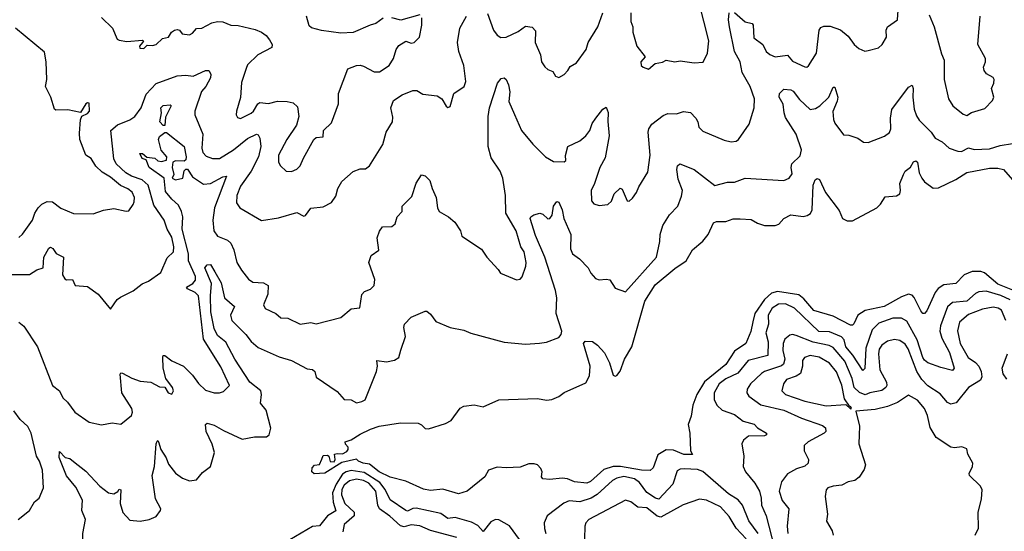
# Model space of a CAD drawing. Extents: x 1690054 to 1842981, y 782881 to 914114.
# Tile 260 of 656: x 1722259 to 1727859, y 878667 to 881575. Entities that reach past the tile are written whole.
import ezdxf

# ---------------------------------------------------------------- set-up
doc = ezdxf.new("R2010")
doc.units = 0

msp = doc.modelspace()

# ---------------------------------------------------------------- linework, layer by layer
at = {"layer": '0CON10XD'}
for points in [[(1726325, 881616.2), (1726385, 881563.5), (1726425, 881554.4), (1726430.3, 881545), (1726435, 881472.5), (1726485.6, 881435), (1726505.5, 881395), (1726525, 881378.2), (1726555, 881363.8), (1726625, 881374), (1726655, 881338.6), (1726725, 881307.5), (1726735, 881306), (1726745, 881313.3), (1726790, 881385), (1726805.5, 881515), (1726815, 881531.1), (1726831.7, 881538.3), (1726867.9, 881537.9), (1726927.1, 881517.1), (1726971.4, 881481.4), (1727005, 881433.3), (1727030.8, 881410.8), (1727065, 881397.1), (1727085, 881399.2), (1727143.9, 881416.1), (1727165, 881433.3), (1727188.8, 881475), (1727186.2, 881515), (1727193.8, 881535), (1727252, 881575), (1727261.4, 881715)], [(1725734.5, 881614.5), (1725735.4, 881565.4), (1725745.6, 881535), (1725745.6, 881505), (1725770, 881425), (1725816.7, 881365), (1725790.9, 881335), (1725793.2, 881315), (1725804.4, 881305), (1725835, 881294.3), (1725873.1, 881326.9), (1725915, 881334.3), (1725935, 881346), (1725985, 881336), (1726015, 881341.4), (1726095, 881330), (1726146.1, 881333.9), (1726171.4, 881385), (1726179.4, 881455), (1726121.7, 881678.3)], [(1722215, 880127.5), (1722315, 880127.3), (1722356.8, 880153.2), (1722393.3, 880165), (1722396.9, 880225), (1722425, 880275.8), (1722435, 880281.4), (1722447.1, 880275), (1722466.5, 880246.5), (1722509.2, 880225), (1722502, 880125), (1722515, 880102.5), (1722525, 880096.7), (1722558.8, 880098.8), (1722575, 880063.8), (1722645, 880058.9), (1722705, 880015.7), (1722775, 879930), (1722814.2, 879985), (1722832, 879998), (1722905, 880034.4), (1722955, 880072.9), (1722990.9, 880089.1), (1723062, 880138), (1723098, 880222), (1723133.5, 880256.5), (1723135.2, 880285), (1723125, 880338.1), (1723098.4, 880385), (1723081.4, 880435), (1723021.2, 880521.2), (1722990.7, 880635), (1722955.8, 880665.8), (1722895, 880685.9), (1722862, 880705), (1722808.8, 880755), (1722793.7, 880785), (1722777.5, 880945), (1722815, 880977.9), (1722885, 881005.5), (1722914.7, 881025.3), (1722949.6, 881075), (1722978, 881152), (1723035, 881211.8), (1723155, 881255.5), (1723205, 881259.3), (1723245, 881253.8), (1723315, 881287.3), (1723335, 881285.6), (1723346.7, 881265), (1723344.5, 881245), (1723317.7, 881195), (1723293.8, 881166.2), (1723254.6, 881055), (1723255, 881033.8), (1723300, 880925), (1723294.3, 880845), (1723299.9, 880819.9), (1723318.9, 880798.9), (1723355.3, 880785.3), (1723395, 880786.6), (1723475, 880835.3), (1723555, 880899.4), (1723605.3, 880925.3), (1723615, 880920.9), (1723625, 880901.9), (1723630.2, 880855), (1723617.8, 880795), (1723576.1, 880713.9), (1723515, 880628.5), (1723494.6, 880575), (1723492.5, 880535), (1723511.1, 880505), (1723635, 880434.4), (1723732, 880448), (1723835, 880478.9), (1723875, 880459.2), (1723885, 880462), (1723915, 880504), (1723985, 880512), (1724033, 880537), (1724058, 880572), (1724068.6, 880615), (1724092, 880655), (1724155, 880712), (1724195, 880727.5), (1724225, 880728), (1724248.8, 880745), (1724324.3, 880865), (1724342.9, 880935), (1724380, 880995), (1724381.7, 881021.7), (1724370.8, 881075), (1724384.2, 881115), (1724435, 881148.9), (1724495, 881172.5), (1724517.5, 881172.5), (1724551.2, 881151.2), (1724633.3, 881143.3), (1724660, 881125), (1724685, 881083.8), (1724695, 881076.7), (1724707.3, 881082.7), (1724727.5, 881155), (1724787.5, 881195), (1724795.8, 881224.2), (1724785.4, 881315), (1724757.2, 881395), (1724750, 881445), (1724763, 881527), (1724800, 881595)], [(1722725, 881587.5), (1722786.8, 881526.8), (1722813.8, 881465), (1722825, 881458), (1722867.9, 881452.1), (1722958, 881458), (1722962.5, 881455), (1722957.5, 881445), (1722940, 881425), (1722943, 881413), (1722965, 881412), (1722985, 881430), (1723015, 881428.6), (1723036, 881435), (1723072.3, 881467.7), (1723106.2, 881475), (1723122.5, 881505), (1723140, 881515), (1723155, 881520), (1723167.5, 881515), (1723182.5, 881495), (1723225, 881489.4), (1723241.7, 881498.3), (1723265, 881526), (1723295, 881526.2), (1723352.4, 881557.6), (1723385, 881565.6), (1723415, 881563.6), (1723460, 881545), (1723501.7, 881541.7), (1723599.1, 881519.1), (1723634.7, 881504.7), (1723661.4, 881485), (1723680.2, 881460.2), (1723694.3, 881435), (1723693, 881417), (1723614.2, 881375), (1723555, 881318.8), (1723548, 881298), (1723521.3, 881218.7), (1723515, 881132.5), (1723492.2, 881055), (1723491.1, 881035), (1723498.6, 881018.6), (1723515, 881014.4), (1723575, 881043.1), (1723588.9, 881055), (1723612.8, 881097.2), (1723625.5, 881104.5), (1723675, 881098.8), (1723725, 881111.3), (1723780.9, 881110.9), (1723815, 881103.3), (1723839.2, 881079.2), (1723846.4, 881025), (1723833.3, 880975), (1723778.9, 880895), (1723731.8, 880805), (1723731.9, 880765), (1723742.5, 880745), (1723775, 880713.8), (1723805, 880712.5)], [(1723243.5, 880076.5), (1723258.4, 880095), (1723258.4, 880115), (1723218.8, 880205), (1723219.5, 880245), (1723184.1, 880385), (1723187, 880455), (1723179.5, 880485), (1723161.8, 880521.8), (1723124.3, 880554.3), (1723088.9, 880598.9), (1723081.2, 880675), (1722995.8, 880735), (1722978.8, 880778.8), (1722955, 880786.7), (1722942.5, 880815), (1722956.7, 880815), (1722983, 880793), (1723027.7, 880787.7), (1723045, 880773.3), (1723065, 880768.8), (1723093.3, 880776.7), (1723096.7, 880795), (1723063.3, 880833.3), (1723048, 880895), (1723055, 880911.2), (1723085, 880933.8), (1723095, 880934), (1723194.2, 880855), (1723206.8, 880795), (1723205, 880778.8), (1723195, 880771.2), (1723145, 880772.5), (1723130, 880765), (1723126.7, 880735), (1723136.1, 880696.1), (1723126.2, 880675), (1723145, 880664), (1723186.5, 880673.5), (1723194.3, 880715.7), (1723204.2, 880725.8), (1723213.9, 880726.1), (1723242.1, 880682.1), (1723305, 880640.3), (1723345, 880643.7), (1723415, 880681.1), (1723436, 880685), (1723366.8, 880505), (1723357.8, 880435), (1723364.1, 880374.1), (1723385, 880344.4), (1723441.5, 880321.5), (1723459.4, 880305), (1723476.8, 880266.8), (1723494.7, 880194.7), (1723520.8, 880150.8), (1723561.2, 880101.2), (1723585, 880083.8), (1723645, 880080), (1723672, 880065), (1723670.6, 880015), (1723645.7, 879955), (1723655, 879932.9), (1723715.4, 879905.4), (1723745, 879881.4), (1723785, 879878), (1723855, 879844.4), (1723915, 879853.3), (1723945, 879847.1), (1724085, 879883.3), (1724145, 879932), (1724193, 879937), (1724205, 880013.3), (1724220.3, 880029.7), (1724255, 880043.8), (1724274.3, 880065), (1724278.7, 880098.7), (1724245.7, 880195), (1724258, 880235), (1724300.8, 880265), (1724293.1, 880335), (1724306.1, 880373.9), (1724322.3, 880397.7), (1724375, 880399.4), (1724394.4, 880415), (1724405.5, 880454.5), (1724434, 880485), (1724434.4, 880515), (1724489.5, 880570.5), (1724514.6, 880645.4), (1724545, 880693.3), (1724565, 880688), (1724591.3, 880661.3), (1724604.6, 880615), (1724627.9, 880565), (1724635.7, 880505), (1724645.5, 880485.5), (1724697.5, 880455), (1724733.3, 880425), (1724766.7, 880375), (1724773.3, 880345), (1724885, 880270.8), (1724915.4, 880225.4), (1724981.2, 880155), (1724993.6, 880133.6), (1725085, 880096.2), (1725105, 880101.2), (1725116.7, 880113.3), (1725137.1, 880175), (1725140, 880195), (1725127.8, 880255), (1725109.6, 880285), (1725082.2, 880375), (1725023.1, 880475), (1725022.3, 880575), (1725007.9, 880675), (1724991.2, 880715), (1724940.6, 880790.6), (1724924.3, 880855), (1724923, 881025), (1724931.9, 881075), (1724976.2, 881213.8), (1724998.3, 881241.7), (1725015, 881243.8), (1725025, 881236), (1725040, 881205), (1725046.4, 881165), (1725040.8, 881110.8), (1725074.1, 881035.9), (1725112.5, 880945), (1725176.8, 880866.8), (1725250, 880795), (1725295, 880770), (1725355, 880767.5), (1725366.2, 880775), (1725363, 880803), (1725376.7, 880855), (1725445, 880885.7), (1725479.2, 880915), (1725501.9, 880945), (1725514.4, 880985), (1725535, 881016), (1725575, 881066.7), (1725595, 881077.5), (1725606.8, 881046.8), (1725603.2, 880996.8), (1725612.2, 880915), (1725589.4, 880790.6), (1725558.7, 880735), (1725528.9, 880645), (1725508.9, 880605), (1725511.1, 880545), (1725525, 880529.4), (1725555, 880518.1), (1725605, 880524.2), (1725625, 880543.8), (1725640.8, 880585), (1725675, 880616.7), (1725685, 880612.5), (1725713.8, 880545), (1725725, 880544), (1725745, 880561.2), (1725766.8, 880593.2), (1725780, 880625), (1725831.7, 880708.3), (1725844.5, 880805.5), (1725833.5, 880935), (1725836.6, 880955), (1725855, 880981.5), (1725919.4, 881030.6), (1725945, 881041.1), (1725995, 881040.5), (1726035, 881053.3), (1726075, 881048.1), (1726105, 881015.8), (1726116.2, 880995), (1726120.9, 880965), (1726145, 880940.9), (1726265, 880890.3), (1726305, 880880), (1726334.5, 880884.5), (1726346.6, 880893.4), (1726408.1, 880981.9), (1726436.1, 881075), (1726438.6, 881125), (1726413.3, 881195), (1726368.6, 881275), (1726356.4, 881335), (1726324.1, 881395), (1726295.5, 881534.5), (1726290.4, 881575), (1726294, 881615)], [(1723805, 880712.5), (1723835, 880726), (1723855, 880743.8), (1723872.6, 880787.4), (1723932, 880895), (1723945, 880906), (1723985, 880910), (1723986.7, 880945), (1724032, 880988), (1724073, 881097), (1724071.4, 881155), (1724125, 881296.2), (1724174.3, 881315.7), (1724195, 881316.9), (1724215, 881311.9), (1724275, 881278.2), (1724305, 881278.2), (1724360, 881315), (1724385.7, 881355), (1724400, 881405), (1724415, 881429.2), (1724455, 881453.8), (1724485, 881442.5), (1724502.5, 881445), (1724533.6, 881476.4), (1724545.6, 881545), (1724546, 881586)], [(1724326.4, 881583.6), (1724285, 881552.9), (1724252.5, 881545), (1724155, 881502.2), (1724085, 881497.7), (1723975, 881513.8), (1723919.6, 881529.6), (1723905, 881541.2), (1723891.1, 881595)], [(1724535, 881602.5), (1724426.8, 881573.2), (1724375, 881585.3)], [(1724920, 881610), (1724954.1, 881515), (1724975, 881487.9), (1724995, 881473.8), (1725025, 881475.3), (1725095, 881507.8), (1725135, 881538.9), (1725173.2, 881533.2), (1725192.5, 881512.5), (1725191.4, 881445), (1725220.8, 881375), (1725227.5, 881335), (1725245, 881308), (1725262.4, 881292.4), (1725290.5, 881280.5), (1725306.7, 881255), (1725325, 881246.2), (1725355, 881263.8), (1725376.7, 881286.7), (1725390, 881310), (1725425, 881330), (1725480.8, 881405), (1725493.1, 881445), (1725547.3, 881535), (1725576.6, 881613.4)], [(1727432.2, 881602.2), (1727459.2, 881535), (1727501.1, 881381.1), (1727517.1, 881345), (1727516.9, 881235), (1727540.8, 881125), (1727565.6, 881085.6), (1727625, 881038.8), (1727645, 881031.2), (1727672.7, 881047.3), (1727749.1, 881070.9), (1727791.9, 881115), (1727799.4, 881135), (1727785.5, 881185), (1727798.8, 881215), (1727800.5, 881235), (1727795, 881246.5), (1727757.4, 881267.4), (1727745, 881286.7), (1727740, 881305), (1727751.8, 881335), (1727751.5, 881355), (1727708.9, 881435), (1727720.8, 881595)], [(1722255, 880337.5), (1722275, 880356.4), (1722332.9, 880435), (1722345.5, 880475), (1722365, 880505.7), (1722385, 880527.1), (1722415, 880541.9), (1722445, 880540.8), (1722493.1, 880503.1), (1722565, 880472.7), (1722677.8, 880472.2), (1722735, 880493.1), (1722795, 880502), (1722865, 880486.7), (1722880.7, 880489.3), (1722905, 880523.8), (1722909.8, 880540.2), (1722911.8, 880565), (1722898.2, 880595), (1722875, 880612.9), (1722832.5, 880632.5), (1722775, 880680.3), (1722728.1, 880708.1), (1722692.1, 880742.1), (1722665, 880785.7), (1722634.5, 880804.5), (1722600.5, 880895), (1722599.3, 880930.7), (1722604.2, 881005.8), (1722613.3, 881026.7), (1722645, 881042.2), (1722655.6, 881055), (1722655, 881100), (1722645, 881102.5), (1722635, 881096.2), (1722605, 881047.5), (1722533, 881063), (1722465, 881060), (1722457.5, 881067.5), (1722436.2, 881135), (1722406.2, 881195), (1722413.8, 881235), (1722409.2, 881335), (1722400.3, 881390.3), (1722236.1, 881526.1)], [(1722564.3, 879064.3), (1722635, 879008.6), (1722714.3, 878924.3), (1722765, 878886.4), (1722795, 878880.8), (1722817.1, 878892.9), (1722825, 878906), (1722835, 878902.5), (1722831.5, 878825), (1722845, 878773.3), (1722885, 878731.2), (1722945, 878724), (1722995, 878734), (1723035, 878752), (1723060.8, 878785), (1723062, 878795), (1723031.6, 878851.6), (1723011.8, 878985), (1723025.4, 879035), (1723034.7, 879165), (1723040.5, 879179.5), (1723045, 879184), (1723049.5, 879175), (1723061.4, 879131.4), (1723092.1, 879085), (1723105, 879049.2), (1723145, 878997.1), (1723185, 878968.5), (1723225, 878954.6), (1723265, 878959.5), (1723298.9, 879001.1), (1723345, 879035.8), (1723366.6, 879115), (1723353, 879163), (1723320, 879235), (1723316.4, 879273.6), (1723325, 879281.2), (1723365, 879271.2), (1723419.2, 879239.2), (1723525, 879190), (1723595, 879204.4), (1723662.5, 879205), (1723678, 879215), (1723687.5, 879252.5), (1723661.8, 879355), (1723629.2, 879395), (1723635.3, 879445), (1723629.7, 879465), (1723568.5, 879515), (1723483.3, 879645), (1723431.3, 879741.3), (1723385, 879779.7), (1723365, 879819.5), (1723347, 879915), (1723344.9, 880005), (1723350.8, 880075), (1723312.3, 880165), (1723325, 880181.9), (1723345, 880183.9), (1723368.7, 880141.3), (1723405, 880078.9), (1723424.4, 879994.4), (1723480, 879945), (1723459, 879895), (1723464.8, 879864.8), (1723544.7, 879785), (1723575, 879745.3), (1723615, 879711.5), (1723735, 879659.6), (1723805, 879638.7), (1723895, 879590), (1723925, 879587.5), (1723936.9, 879575), (1723945, 879543.8), (1724065, 879462.5), (1724105, 879416.7), (1724145, 879413.8), (1724175, 879398), (1724205, 879404.2), (1724223.8, 879415), (1724287.7, 879575), (1724293.6, 879605), (1724291.3, 879638.7), (1724345, 879629.5), (1724390.3, 879639.7), (1724416, 879655), (1724426.4, 879696.4), (1724454.3, 879775), (1724444.4, 879825), (1724448.6, 879845), (1724485, 879884), (1724565, 879918.8), (1724575, 879918.8), (1724595, 879900.8), (1724625, 879860), (1724707.5, 879825), (1724785, 879810.5), (1724825, 879793.9), (1725015, 879742.7), (1725135, 879731.5), (1725215, 879736.7), (1725255, 879742.7), (1725325, 879769.6), (1725339.1, 879785), (1725343.3, 879805), (1725310.7, 879905), (1725313.2, 879995), (1725306.2, 880035), (1725245.3, 880225), (1725192.2, 880347.8), (1725162, 880445), (1725165.3, 880455), (1725183.4, 880466.6), (1725217.5, 880475), (1725235, 880468.9), (1725263.1, 880443.1), (1725275, 880444.4), (1725287.2, 880465), (1725294.6, 880515), (1725315, 880542.5), (1725325, 880537.5), (1725344.6, 880495), (1725354.1, 880445), (1725393, 880355), (1725392.3, 880272.3), (1725403.1, 880245), (1725442.9, 880215), (1725492.9, 880165), (1725507.5, 880135), (1725534, 880105), (1725555, 880095.7), (1725595, 880101.2), (1725615, 880096.7), (1725645, 880050), (1725705, 880027.5), (1725880.6, 880225), (1725900.5, 880315), (1725902.1, 880355), (1725916.5, 880405), (1725955, 880466.9), (1726002.2, 880515), (1726022.5, 880572.5), (1726029.4, 880605), (1726005, 880668.8), (1725995.7, 880724.3), (1726000, 880745), (1726014.4, 880755.6), (1726095, 880723.3), (1726212.7, 880632.7), (1726285, 880651.1), (1726325, 880652.5), (1726385, 880673.6), (1726605, 880661.4), (1726635, 880673.8), (1726651.7, 880698.3), (1726646.9, 880735), (1726650.5, 880755), (1726697.9, 880802.1), (1726705.3, 880835), (1726674.8, 880925), (1726615, 881019.2), (1726606.1, 881045), (1726602, 881095), (1726578.7, 881135), (1726580.3, 881155), (1726605, 881179.6), (1726645, 881176.2), (1726659, 881169), (1726695, 881121.1), (1726755, 881065.5), (1726785, 881070), (1726809.1, 881085), (1726860.8, 881135), (1726885, 881191.4), (1726895, 881190.8), (1726912, 881135), (1726908.7, 881111.3), (1726883.8, 881053.8), (1726887, 881007), (1726895, 880986.7), (1726945, 880920), (1726975, 880918.9), (1727025, 880901.2), (1727058.3, 880878.3), (1727085, 880878), (1727177.2, 880912.8), (1727206.1, 880933.9), (1727214, 880955), (1727211.3, 881015), (1727220, 881065), (1727315, 881192), (1727335, 881203.3), (1727341.1, 881185), (1727338.9, 881135), (1727346.9, 881066.9), (1727359.5, 881029.5), (1727375.5, 881005), (1727442.9, 880935), (1727465, 880901.4), (1727505, 880880), (1727545, 880844.4), (1727595, 880827.8), (1727615, 880826.9), (1727655, 880846.2), (1727688.1, 880838.1), (1727775, 880840.9), (1727835, 880860.9), (1727905, 880871.5)], [(1723085, 880973.3), (1723075, 880974), (1723056.2, 880995), (1723066.2, 881045), (1723062.1, 881075), (1723075, 881086.6), (1723115, 881090.6), (1723121.4, 881085), (1723088.8, 881021.2), (1723085, 880973.3)], [(1727935, 880026.2), (1727822.8, 880072.8), (1727746.9, 880136.9), (1727725, 880143.3), (1727675.7, 880144.3), (1727630.4, 880125), (1727584.1, 880075.9), (1727515, 880067.5), (1727483.6, 880046.4), (1727465.9, 880024.1), (1727418.9, 879921.1), (1727405, 879905.8), (1727395, 879906), (1727385, 879920), (1727346.7, 879996.7), (1727335, 880008.8), (1727315, 880015.4), (1727275, 880000), (1727175.2, 879944.8), (1727068.1, 879921.9), (1727026.2, 879895), (1727003.8, 879846.2), (1726995, 879838.1), (1726985, 879839.1), (1726885, 879890.7), (1726775, 879922.8), (1726719.4, 879989.4), (1726690.9, 880010.9), (1726569, 880031), (1726535, 880021.2), (1726494.9, 879985.1), (1726439.6, 879905), (1726428.7, 879858.7), (1726417.2, 879802.8), (1726389.4, 879735), (1726325, 879691.6), (1726274.4, 879615), (1726154.1, 879515.9), (1726111, 879445), (1726087.5, 879385), (1726077.6, 879322.4), (1726061.5, 879275), (1726070.8, 879225), (1726073.8, 879125), (1726086.2, 879103.8), (1726036.1, 879103.9), (1725978.1, 879128.1), (1725935, 879129.5), (1725888.4, 879101.6), (1725861.4, 879028.6), (1725845, 879013.6), (1725795, 879015.2), (1725675.9, 879035.9), (1725634.6, 879035.4), (1725581.3, 879018.7), (1725505, 878949.6), (1725485, 878940.4), (1725415, 878947.6), (1725375.6, 878965), (1725345, 878969.2), (1725275, 878961.2), (1725235, 878966.2), (1725226, 878976), (1725230, 879005), (1725222.9, 879025), (1725205, 879044.5), (1725185, 879050), (1725155, 879050.8), (1725105, 879031.2), (1725025, 879027.5), (1724975, 879032), (1724926.1, 879013.9), (1724905, 878976.7), (1724804, 878895), (1724755, 878880.5), (1724665, 878906.2), (1724595, 878899.2), (1724555, 878905.7), (1724455, 878952.9), (1724366.7, 878975), (1724304.3, 879005), (1724249.5, 879049.5), (1724213.3, 879055), (1724186.7, 879065), (1724175, 879077.5), (1724091.9, 879058.1), (1723995, 878997.5), (1723933.3, 878993.3), (1723920, 879005), (1723923, 879027), (1723935, 879042.5), (1723965, 879047.5), (1723977.5, 879077.5), (1723985, 879097.5), (1724009.3, 879099.3), (1724017.5, 879095), (1724024.4, 879064.4), (1724047.3, 879062.7), (1724054, 879075), (1724050, 879105), (1724065, 879110), (1724095, 879107.5), (1724119.3, 879120.7), (1724127.5, 879132.5), (1724127.5, 879145), (1724111.7, 879161.7), (1724110, 879175), (1724145, 879186.2), (1724195, 879220), (1724255, 879247.5), (1724303.8, 879263.8), (1724425, 879283.8), (1724525, 879282.5), (1724545, 879272.5), (1724565, 879251.2), (1724585, 879248.8), (1724680.2, 879279.8), (1724713.4, 879296.6), (1724765, 879366.2), (1724785, 879377.5), (1724844.1, 879385.9), (1724895, 879374.5), (1724985, 879414.3), (1725205, 879421.8), (1725255, 879412.1), (1725285, 879416.7), (1725325, 879433.3), (1725355, 879456.4), (1725478.2, 879511.8), (1725499.2, 879550.8), (1725503, 879605), (1725466.2, 879735), (1725475, 879748), (1725516.3, 879746.3), (1725546, 879725), (1725585, 879681.2), (1725614.4, 879625), (1725634.3, 879555), (1725645, 879549.2), (1725655, 879552.9), (1725675, 879577.1), (1725699.1, 879645), (1725739.7, 879715), (1725815, 879974.4), (1725872.8, 880067.2), (1725985, 880161.1), (1726050.4, 880205), (1726085, 880267.5), (1726143.6, 880316.4), (1726175.5, 880355), (1726205, 880420), (1726222.3, 880427.7), (1726275, 880428.1), (1726316, 880444), (1726357.6, 880442.4), (1726419.3, 880439.3), (1726455, 880418.2), (1726494.5, 880405.5), (1726555, 880404.7), (1726577.1, 880412.9), (1726606, 880445), (1726645, 880466.9), (1726715, 880457.2), (1726738.7, 880461.3), (1726756.1, 880473.9), (1726765.7, 880494.3), (1726772.3, 880635), (1726784.2, 880665.8), (1726795, 880673.1), (1726807.5, 880667.5), (1726842.3, 880592.3), (1726919.9, 880489.9), (1726939.6, 880445), (1726965, 880431.6), (1726995, 880432.6), (1727133.8, 880506.2), (1727155, 880526.5), (1727181.9, 880568.1), (1727245, 880574.7), (1727264.3, 880585), (1727269.5, 880605), (1727264.4, 880645), (1727285.7, 880695), (1727295.7, 880715), (1727325, 880737.1), (1727343.4, 880766.6), (1727355, 880772.9), (1727365.3, 880765.3), (1727375.3, 880705.3), (1727390.5, 880675), (1727405, 880654.4), (1727438.5, 880628.5), (1727455, 880616.7), (1727485, 880618.9), (1727584.1, 880665.9), (1727645, 880707.5), (1727775, 880730.8), (1727821.3, 880731.3), (1727855, 880723.6), (1727905, 880665.4)], [(1722254, 879855), (1722283.4, 879833.4), (1722361.2, 879715), (1722446.6, 879496.6), (1722485.4, 879465.4), (1722505, 879426), (1722531.3, 879401.3), (1722572, 879345), (1722655, 879288.1), (1722725, 879272.9), (1722785, 879284), (1722833.6, 879276.4), (1722894.5, 879325.5), (1722901.5, 879345), (1722896.2, 879365), (1722840.5, 879455), (1722830.3, 879559.7), (1722835, 879568.8), (1722843.8, 879566.2), (1722897.6, 879537.6), (1722945, 879520.6), (1723005, 879514.4), (1723055, 879488.5), (1723085, 879486.7), (1723103.8, 879455), (1723125, 879446), (1723134.3, 879465), (1723128.9, 879485), (1723091.2, 879535), (1723074.5, 879594.5), (1723072.7, 879657.3), (1723075, 879666.2), (1723085, 879667.1), (1723125, 879635.8), (1723190, 879605), (1723242.5, 879555), (1723276.9, 879506.9), (1723315, 879469.2), (1723365.8, 879454.2), (1723395, 879454.3), (1723417.6, 879462.4), (1723453.3, 879495), (1723402.8, 879602.8), (1723305, 879758.6), (1723275.7, 880005), (1723257.9, 880025), (1723214, 880045), (1723208.8, 880055), (1723243.5, 880076.5)], [(1727892, 879982), (1727838.3, 880008.3), (1727755, 880031.9), (1727715, 880028), (1727695, 880019.3), (1727645, 879975.2), (1727565, 879968.2), (1727536.3, 879943.7), (1727497, 879835), (1727492.4, 879805), (1727503.8, 879765), (1727546.6, 879683.4), (1727572.9, 879595), (1727565, 879580.8), (1727497.8, 879597.8), (1727425, 879625.3), (1727405, 879639.3), (1727394.8, 879655), (1727364.2, 879755), (1727305, 879860.9), (1727275, 879878.7), (1727225, 879879.3), (1727145, 879850), (1727108.1, 879811.9), (1727072, 879708), (1727065, 879592.5), (1727055, 879581.1), (1726997.9, 879667.9), (1726957.6, 879715), (1726947.4, 879755), (1726933.4, 879773.4), (1726865, 879800.2), (1726805, 879802), (1726665, 879935.3), (1726615, 879960.5), (1726575, 879958.6), (1726538.6, 879935), (1726516.6, 879895), (1726517, 879845), (1726502, 879795), (1726516.2, 879745), (1726513.9, 879666.1), (1726402.1, 879637.9), (1726344.2, 879565.8), (1726275, 879533.5), (1726238.2, 879505), (1726209.3, 879455), (1726208, 879415), (1726225, 879381.4), (1726254, 879355), (1726325, 879330.8), (1726373.4, 879293.4), (1726436, 879276), (1726456.2, 879255), (1726506.2, 879225), (1726506, 879215), (1726495, 879210), (1726405, 879207.3), (1726375.6, 879185), (1726365.6, 879165), (1726378, 879095), (1726374.4, 879035.6), (1726386.7, 879005), (1726440.6, 878940.6), (1726465.9, 878895), (1726476.1, 878856.1), (1726477.5, 878815), (1726505.2, 878755), (1726551.5, 878571.5)], [(1727868.4, 879865), (1727843.1, 879925), (1727825, 879935.8), (1727795, 879940.7), (1727735, 879930), (1727655, 879900), (1727604.6, 879855), (1727593.1, 879806.9), (1727607.7, 879735), (1727653.4, 879655), (1727695.9, 879625.9), (1727714.7, 879605), (1727727.4, 879575), (1727730.3, 879545), (1727723.2, 879526.8), (1727655, 879485.4), (1727585, 879397.5), (1727555, 879389.6), (1727535, 879400), (1727495, 879449.2), (1727425, 879494.7), (1727389.5, 879529.5), (1727361, 879575), (1727312.6, 879705), (1727295, 879730), (1727265, 879751.8), (1727235, 879757.3), (1727195, 879748.2), (1727162.5, 879725), (1727148.2, 879701.8), (1727143.3, 879675), (1727151, 879585), (1727188.4, 879515), (1727190.8, 879495), (1727185.4, 879485), (1727162.5, 879467.5), (1727095, 879453.5), (1727068.1, 879441.9), (1727035, 879455.2), (1727005.2, 879485), (1726992.9, 879535), (1726952.4, 879635), (1726885, 879711.4), (1726863, 879723), (1726772.7, 879742.7), (1726675, 879780.8), (1726655, 879785.5), (1726638.3, 879781.7), (1726611.2, 879758.8), (1726600.9, 879735), (1726599, 879695), (1726610.4, 879645), (1726603.1, 879616.9), (1726592.1, 879607.9), (1726495, 879576.2), (1726477.3, 879565), (1726415.4, 879505), (1726397.1, 879475), (1726395.4, 879455), (1726406.9, 879435), (1726475, 879386.3), (1726604.6, 879355.4), (1726705, 879310), (1726825, 879268), (1726841.2, 879255), (1726843.5, 879235), (1726835.4, 879224.6), (1726743.1, 879175), (1726720, 879155), (1726721.5, 879125), (1726745.8, 879075), (1726744.3, 879055), (1726725, 879037.8), (1726677.4, 879022.6), (1726625, 878992.9), (1726591.2, 878948.8), (1726579.2, 878895), (1726595, 878841.4), (1726633.3, 878795), (1726624.2, 878695.8), (1726627.7, 878655)], [(1727872.6, 879532.6), (1727851.6, 879561.6), (1727846.5, 879595), (1727877.8, 879675)], [(1726985, 879363.3), (1726990, 879365), (1726986.7, 879375), (1726978.3, 879378.3), (1726950, 879420), (1726935, 879497.1), (1726905, 879572.7), (1726865, 879623.4), (1726806.1, 879656.1), (1726755, 879666.7), (1726722.2, 879655), (1726711.7, 879638.3), (1726711.3, 879605), (1726700, 879565), (1726675, 879548.1), (1726620.7, 879529.3), (1726602.3, 879505), (1726593.1, 879465), (1726615, 879444.6), (1726725, 879407.5), (1726845, 879380), (1726957.5, 879387.5), (1726985, 879363.3)], [(1727692.5, 878645), (1727712.9, 878685), (1727710.6, 878775), (1727729.3, 878850.7), (1727732.9, 878905), (1727722, 878925), (1727661.2, 878985), (1727658.8, 878995), (1727678.6, 879035), (1727680.6, 879055), (1727652, 879105), (1727646.2, 879135), (1727617.7, 879147.7), (1727575, 879141.4), (1727555, 879145.6), (1727470.8, 879200.8), (1727438.1, 879258.1), (1727422.7, 879325), (1727404.6, 879365), (1727365, 879412.7), (1727315, 879441.5), (1727251.3, 879398.7), (1727195, 879376.4), (1727125, 879358.9), (1727015, 879350), (1727036, 879265), (1727034.2, 879215), (1727030.8, 879165), (1727069.4, 879045), (1727062.4, 879017.6), (1727034.2, 878975), (1727008.8, 878955), (1726971.7, 878948.3), (1726935, 878930), (1726885, 878924.4), (1726855.5, 878914.5), (1726846.7, 878903.3), (1726840, 878865), (1726852.5, 878765), (1726848, 878725), (1726879.1, 878669.1), (1726885.7, 878645)], [(1722250.8, 878735), (1722315.6, 878785), (1722344.3, 878835), (1722369.2, 878855), (1722394.4, 878915), (1722388.6, 879015), (1722372.2, 879065), (1722355.4, 879095), (1722324.1, 879225), (1722305, 879262.9), (1722261.9, 879301.9), (1722225, 879352.5)], [(1722248.3, 878431.7), (1722275, 878448.8), (1722303.9, 878456.1), (1722345, 878447.5), (1722385, 878470), (1722415, 878477.5), (1722467.5, 878515), (1722558.3, 878551.7), (1722605.6, 878594.4), (1722618.7, 878621.3), (1722617.5, 878655), (1722633.3, 878735), (1722613.5, 878785), (1722616.8, 878845), (1722578.7, 878918.7), (1722525, 878981.5), (1722483.9, 879086.1), (1722485, 879120), (1722517.5, 879087.5), (1722545, 879081.2), (1722564.3, 879064.3)], [(1725101.2, 878621.2), (1725045, 878698.4), (1724985, 878732.1), (1724965, 878734.5), (1724939.3, 878720.7), (1724895, 878665.7), (1724865, 878699.2), (1724829.3, 878719.3), (1724735, 878746.1), (1724695, 878739.3), (1724655, 878768.6), (1724515, 878798.5), (1724495, 878797.6), (1724465, 878782.3), (1724455, 878785.7), (1724366.6, 878846.6), (1724337.5, 878905), (1724307.3, 878945), (1724218.2, 879001.8), (1724145, 879013.4), (1724115, 879006), (1724095, 878992.8), (1724058.5, 878935), (1724038.8, 878885), (1724042.2, 878832.2), (1724057.2, 878782.8), (1724010.7, 878755), (1723965, 878699.1), (1723925, 878694.1), (1723795, 878618.7)], [(1726460, 878655), (1726406, 878726), (1726369.1, 878815), (1726345.1, 878845.1), (1726289.5, 878879.5), (1726145, 879007.3), (1726115, 879017.5), (1726038.2, 879021.8), (1726015, 879020.7), (1725998.4, 879011.6), (1725974.6, 878935), (1725895, 878850.4), (1725875, 878854.7), (1725825, 878888.1), (1725785, 878944.2), (1725755.1, 878965.1), (1725695, 878979.4), (1725655, 878970), (1725630.4, 878955), (1725544.3, 878875.7), (1725509.6, 878855), (1725445, 878835.2), (1725385, 878839.6), (1725353.6, 878826.4), (1725259.4, 878755), (1725242.7, 878715), (1725243.1, 878683.1), (1725252.4, 878655)], [(1724745, 878631.8), (1724595, 878670.8), (1724535, 878698.8), (1724485, 878704.7), (1724445, 878692.9), (1724425, 878699), (1724365, 878752.5), (1724305.1, 878795.1), (1724296.4, 878815), (1724283.9, 878895), (1724245, 878941.4), (1724215, 878956.6), (1724175, 878963.2), (1724135, 878954), (1724105, 878929), (1724091.5, 878905), (1724089, 878875), (1724109, 878825), (1724162.2, 878775), (1724161, 878755), (1724104, 878706), (1724097.9, 878665)], [(1726391.4, 878625), (1726334.1, 878685), (1726295, 878751.9), (1726245, 878805.5), (1726165, 878844.4), (1726125, 878850.6), (1726032.6, 878817.4), (1725905, 878747.2), (1725885, 878752.8), (1725825, 878800), (1725775, 878804.7), (1725735, 878833.8), (1725705, 878844.5), (1725495.7, 878735), (1725478.6, 878715), (1725473.4, 878696.6), (1725472.2, 878625)]]:
    msp.add_lwpolyline(points, dxfattribs=at)

doc.saveas('drawing.dxf')
